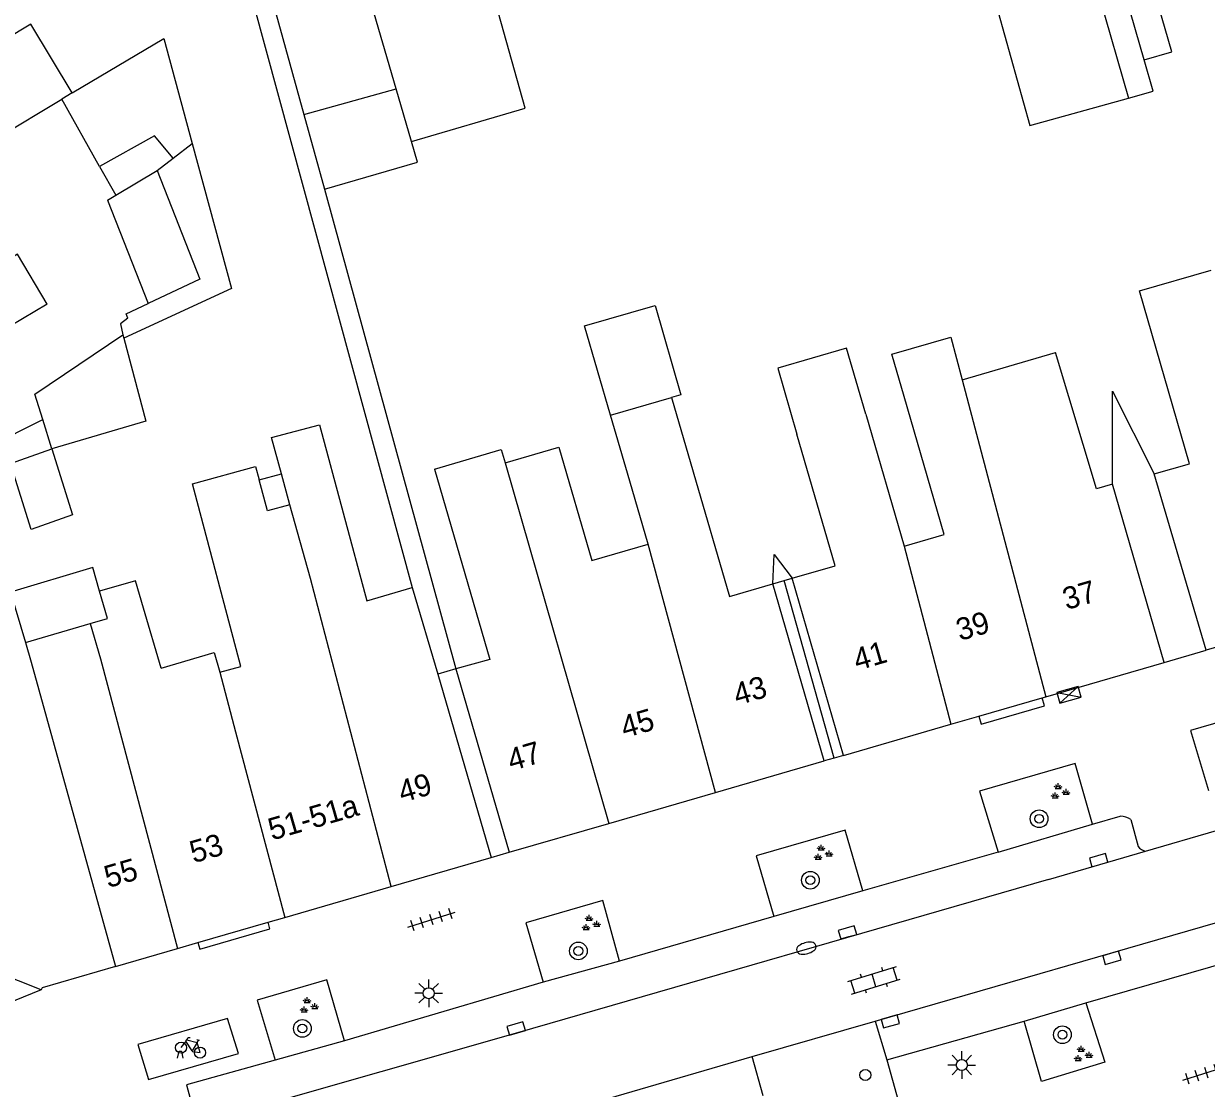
# Model space of a CAD drawing. Extents: x 132998 to 136004, y 396998 to 398512.
# Drawn here: x 134579.1 to 134632.5, y 397479.9 to 397528 of the extents above; entities that cross this region are included whole.
import ezdxf

# ---------------------------------------------------------------- set-up
doc = ezdxf.new("R2010")
doc.units = 0
for name, color, linetype in [('gg-afsc-erfafscheiding', 7, 'Continuous'), ('gg-afsc-hekwerk', 7, 'Continuous'), ('gg-anno-huisnummerreeks BGT', 7, 'Continuous'), ('gg-bbg-gedigitaliseerde bebouwing', 7, 'Continuous'), ('gg-bbg-gedigitaliseerde bebouwing onder overbouw', 7, 'Continuous'), ('gg-bbg-gedigitaliseerde bijgebouw', 7, 'Continuous'), ('gg-bbg-gedigitaliseerde overbouw', 7, 'Continuous'), ('gg-bbg-hoofdgebouw', 7, 'Continuous'), ('gg-bbg-luifel en loopbrug', 7, 'Continuous'), ('gg-bbg-pand overbouw', 7, 'Continuous'), ('gg-bbg-tussenscheiding', 7, 'Continuous'), ('gg-bbg-tussenscheiding niveau 01', 7, 'Continuous'), ('gg-knt-verharding', 7, 'Continuous'), ('gg-knt-verharding nz', 7, 'Continuous'), ('gt-grn-weggrens', 7, 'Continuous'), ('gt-symb-boom', 7, 'Continuous'), ('gt-symb-brandkraan', 7, 'Continuous'), ('gt-symb-fietsenrek', 7, 'Continuous'), ('gt-symb-groenvak', 7, 'Continuous'), ('gt-symb-kast', 7, 'Continuous'), ('gt-symb-klinker verharding', 7, 'Continuous'), ('gt-symb-kolk', 7, 'Continuous'), ('gt-symb-lichtmast', 7, 'Continuous'), ('gt-symb-paal', 7, 'Continuous'), ('gt-symb-tegel verharding', 7, 'Continuous')]:
    doc.layers.add(name, color=color, linetype=linetype)

# ---------------------------------------------------------------- blocks, each defined once
blk = doc.blocks.new('gt0-TEG1')
at = {"layer": 'gt-symb-tegel verharding'}
for p, q in [((-1.125, 0), (1.125, 0)), ((-0.9, -0.25), (-0.9, 0.25)), ((-0.45, -0.25), (-0.45, 0.25)), ((0, -0.25), (0, 0.25)), ((0.45, -0.25), (0.45, 0.25)), ((0.9, -0.25), (0.9, 0.25))]:
    blk.add_line(p, q, dxfattribs=at)
blk = doc.blocks.new('gt0-KAST')
at = {"layer": 'gt-symb-kast'}
for p, q in [((-0.501, -0.249), (0.501, 0.249)), ((-0.501, 0.249), (0.501, -0.249))]:
    blk.add_line(p, q, dxfattribs=at)
blk.add_lwpolyline([(0.501, 0.249), (-0.501, 0.249), (-0.501, -0.249), (0.501, -0.249)], close=True, dxfattribs=at)
blk = doc.blocks.new('gt0-BOOM')
at = {"layer": 'gt-symb-boom'}
for radius in [0.4, 0.2]:
    blk.add_circle((0, 0), radius, dxfattribs=at)
blk = doc.blocks.new('gt0-KOLK')
at = {"layer": 'gt-symb-kolk'}
blk.add_lwpolyline([(0, 0), (0.375, 0), (0.375, 0.4), (-0.375, 0.4), (-0.375, 0), (0, 0)], dxfattribs=at)
blk = doc.blocks.new('gt0-GRVAK')
at = {"layer": 'gt-symb-groenvak'}
for p, q in [((-0.11, 0.189), (-0.228, 0.24)), ((-0.182, 0.153), (0.088, 0.153)), ((-0.091, 0.211), (-0.156, 0.322)), ((-0.047, 0.214), (-0.047, 0.393)), ((-0.004, 0.211), (0.061, 0.322)), ((0.015, 0.189), (0.133, 0.24)), ((0.262, -0.052), (0.197, 0.059)), ((0.305, -0.049), (0.305, 0.13)), ((0.349, -0.052), (0.414, 0.059)), ((-0.245, -0.228), (-0.363, -0.177)), ((-0.318, -0.264), (-0.047, -0.264)), ((-0.226, -0.206), (-0.291, -0.095)), ((-0.183, -0.203), (-0.183, -0.024)), ((-0.139, -0.206), (-0.074, -0.095)), ((-0.12, -0.228), (-0.002, -0.177)), ((0.243, -0.074), (0.125, -0.023)), ((0.17, -0.11), (0.441, -0.11)), ((0.368, -0.074), (0.486, -0.023))]:
    blk.add_line(p, q, dxfattribs=at)
blk = doc.blocks.new('gt0-PAAL')
at = {"layer": 'gt-symb-paal'}
blk.add_circle((0, 0), 0.25, dxfattribs=at)
blk = doc.blocks.new('gt0-LMAST')
at = {"layer": 'gt-symb-lichtmast'}
for p, q in [((-0.005, 0.246), (-0.005, 0.621)), ((-0.182, 0.173), (-0.447, 0.438)), ((0.172, 0.173), (0.437, 0.438)), ((-0.255, -0.004), (-0.63, -0.004)), ((-0.182, -0.181), (-0.447, -0.446)), ((-0.005, -0.254), (-0.005, -0.629)), ((0.437, -0.446), (0.172, -0.181)), ((0.245, -0.004), (0.62, -0.004))]:
    blk.add_line(p, q, dxfattribs=at)
blk.add_circle((-0.005, -0.004), 0.25, dxfattribs=at)
blk = doc.blocks.new('gt0-KL1')
at = {"layer": 'gt-symb-klinker verharding'}
for p, q in [((-1.15, 0.3), (1.15, 0.3)), ((-1, -0.3), (-1, 0.3)), ((-0.5, 0.3), (-0.5, 0.45)), ((0, -0.3), (0, 0.3)), ((0.5, 0.3), (0.5, 0.45)), ((1, -0.3), (1, 0.3)), ((-1.15, -0.3), (1.15, -0.3)), ((-0.5, -0.45), (-0.5, -0.3)), ((0.5, -0.45), (0.5, -0.3))]:
    blk.add_line(p, q, dxfattribs=at)
blk = doc.blocks.new('gt0-BR')
at = {"layer": 'gt-symb-brandkraan'}
for centre, radius, start, end in [((-0.244, 0), 0.206, 107.5669, 252.4331), ((0.599, -2.664), 3, 106.892, 107.5669), ((0, -0.691), 0.938, 73.108, 106.892), ((-0.599, -2.664), 3, 72.4331, 73.108), ((0.244, 0), 0.206, 287.567, 72.4331), ((0.599, 2.664), 3, 252.4331, 253.108), ((0, 0.691), 0.938, 253.108, 286.8921), ((-0.599, 2.664), 3, 286.8921, 287.567)]:
    blk.add_arc(centre, radius, start, end, dxfattribs=at)
blk = doc.blocks.new('gt0-FREK')
at = {"layer": 'gt-symb-fietsenrek'}
for p, q in [((0.259, 0.762), (0.294, 0.823)), ((0.54, 0.335), (0.259, 0.762)), ((0.294, 0.823), (0.767, 0.714)), ((0.767, 0.714), (0.54, 0.335)), ((0.757, 0.841), (0.866, 0.816)), ((0.767, 0.714), (0.84, 0.822)), ((0.895, 0.252), (0.767, 0.714))]:
    blk.add_line(p, q, dxfattribs=at)
for points in [[(0.036, 0.476), (0.228, 0.708), (0.259, 0.762)], [(0.294, 0.823), (0.36, 0.937), (0.452, 0.935)], [(-0.124, 0), (-0.047, 0.312), (0.053, 0.312), (0.12, 0)], [(0.54, 0.335), (0.555, 0.305), (0.895, 0.252)]]:
    blk.add_lwpolyline(points, dxfattribs=at)
for centre in [(0.036, 0.476), (0.895, 0.252)]:
    blk.add_circle(centre, 0.252, dxfattribs=at)

msp = doc.modelspace()

# ---------------------------------------------------------------- linework, layer by layer
at = {"layer": 'gg-afsc-erfafscheiding'}
msp.add_line((134592.66, 397520.569), (134598.594, 397498.867), dxfattribs=at)
for points in [[(134590.01, 397530.136), (134588.634, 397529.319), (134589.454, 397528.872), (134596.615, 397502.539)], [(134586.675, 397522.632), (134588.442, 397516.063), (134583.582, 397513.821)], [(134583.765, 397514.729), (134583.691, 397514.918), (134584.681, 397515.387)], [(134583.765, 397514.729), (134583.435, 397514.473), (134583.54, 397513.98)], [(134628.28, 397507.222), (134628.28, 397511.427), (134630.171, 397507.681)], [(134566.937, 397503.568), (134575.013, 397507.684), (134579.918, 397510.142)], [(134612.925, 397502.708), (134612.989, 397504.041), (134613.803, 397502.963)]]:
    msp.add_lwpolyline(points, dxfattribs=at)
at = {"layer": 'gg-afsc-hekwerk'}
msp.add_line((134630.63, 397499.16), (134632.52, 397499.71), dxfattribs=at)
at = {"layer": 'gg-bbg-gedigitaliseerde bebouwing'}
for p, q in [((134568.601, 397517.34), (134580.777, 397524.633)), ((134621.484, 397511.94), (134625.716, 397513.171)), ((134605.591, 397510.34), (134608.346, 397511.139)), ((134608.346, 397511.139), (134609.321, 397507.778)), ((134606.456, 397507.36), (134605.591, 397510.34)), ((134617.129, 397510.381), (134618.864, 397504.414)), ((134615.745, 397503.528), (134614.019, 397509.479)), ((134630.171, 397507.681), (134631.762, 397508.141)), ((134591.085, 397506.291), (134590.707, 397507.689)), ((134597.626, 397507.904), (134600.131, 397499.293)), ((134607.286, 397504.508), (134606.456, 397507.36)), ((134613.803, 397502.963), (134615.745, 397503.528)), ((134578.453, 397502.328), (134579.129, 397500.06)), ((134594.576, 397501.946), (134596.615, 397502.539)), ((134596.615, 397502.539), (134597.78, 397498.63)), ((134585.263, 397498.903), (134584.474, 397501.615)), ((134579.129, 397500.06), (134582.057, 397500.912)), ((134587.925, 397498.717), (134588.878, 397498.967)), ((134600.131, 397499.293), (134598.594, 397498.867))]:
    msp.add_line(p, q, dxfattribs=at)
for points in [[(134581.245, 397524.912), (134579.372, 397528.026), (134573.257, 397524.348), (134573.728, 397523.565), (134567.474, 397519.803)], [(134580.11, 397515.354), (134578.77, 397517.618), (134577.976, 397517.148)], [(134631.762, 397508.141), (134629.512, 397515.956), (134632.749, 397516.893)], [(134580.11, 397515.354), (134572.289, 397510.721), (134573.532, 397508.726)], [(134618.867, 397511.179), (134618.31, 397513.095), (134620.975, 397513.87), (134621.484, 397511.94)], [(134617.129, 397510.381), (134616.26, 397513.369), (134613.151, 397512.465), (134614.019, 397509.479)], [(134618.864, 397504.414), (134620.681, 397504.943), (134618.867, 397511.179)], [(134590.707, 397507.689), (134590.263, 397509.329), (134592.425, 397509.901), (134594.576, 397501.946)], [(134597.626, 397507.904), (134600.648, 397508.783), (134600.822, 397508.183)], [(134600.822, 397508.183), (134603.257, 397508.892), (134604.747, 397503.77), (134607.286, 397504.508)], [(134588.878, 397498.967), (134586.678, 397507.228), (134589.531, 397508.023), (134589.697, 397507.408)], [(134609.321, 397507.778), (134610.962, 397502.137), (134612.925, 397502.708)], [(134591.085, 397506.291), (134590.072, 397506.017), (134589.697, 397507.408)], [(134584.474, 397501.615), (134584.114, 397502.851), (134582.484, 397502.377)], [(134582.057, 397500.912), (134582.843, 397501.141), (134582.484, 397502.377)], [(134585.263, 397498.903), (134587.664, 397499.601), (134587.925, 397498.717)]]:
    msp.add_lwpolyline(points, dxfattribs=at)
at = {"layer": 'gg-bbg-gedigitaliseerde bebouwing onder overbouw'}
for p, q in [((134615.25, 397494.699), (134612.925, 397502.708)), ((134616.128, 397494.953), (134613.803, 397502.963)), ((134598.594, 397498.867), (134601.011, 397490.567)), ((134597.78, 397498.63), (134600.198, 397490.331))]:
    msp.add_line(p, q, dxfattribs=at)
at = {"layer": 'gg-bbg-gedigitaliseerde bijgebouw'}
for p, q in [((134626.976, 397531.777), (134629.018, 397524.682)), ((134590.01, 397530.136), (134591.726, 397523.942)), ((134581.245, 397524.912), (134585.382, 397527.379)), ((134585.382, 397527.379), (134586.675, 397522.632)), ((134591.726, 397523.942), (134595.891, 397525.096)), ((134596.583, 397522.723), (134595.891, 397525.096)), ((134582.483, 397521.588), (134580.777, 397524.633)), ((134585.811, 397521.968), (134586.675, 397522.632)), ((134583.212, 397520.286), (134585.082, 397521.407)), ((134582.843, 397520.064), (134583.212, 397520.286)), ((134582.843, 397520.064), (134584.681, 397515.387)), ((134579.559, 397511.296), (134583.54, 397513.98)), ((134583.54, 397513.98), (134583.582, 397513.821)), ((134579.918, 397510.142), (134579.559, 397511.296))]:
    msp.add_line(p, q, dxfattribs=at)
for points in [[(134622.549, 397530.637), (134624.554, 397523.439), (134629.018, 397524.682)], [(134596.583, 397522.723), (134601.735, 397524.221), (134600.285, 397529.398)], [(134585.811, 397521.968), (134584.96, 397522.976), (134582.483, 397521.588)], [(134585.082, 397521.407), (134587.013, 397516.492), (134584.681, 397515.387)], [(134583.582, 397513.821), (134584.578, 397510.061), (134580.329, 397508.823), (134579.918, 397510.142)]]:
    msp.add_lwpolyline(points, dxfattribs=at)
at = {"layer": 'gg-bbg-gedigitaliseerde overbouw'}
for p, q in [((134612.925, 397502.708), (134613.438, 397502.857)), ((134613.438, 397502.857), (134613.803, 397502.963)), ((134598.594, 397498.867), (134597.78, 397498.63))]:
    msp.add_line(p, q, dxfattribs=at)
at = {"layer": 'gg-bbg-hoofdgebouw'}
for p, q in [((134632.52, 397499.71), (134630.171, 397507.681)), ((134630.63, 397499.16), (134628.28, 397507.222)), ((134637.205, 397501.065), (134632.52, 397499.71)), ((134625.266, 397497.604), (134630.63, 397499.16)), ((134622.243, 397496.727), (134625.112, 397497.559)), ((134625.112, 397497.559), (134625.266, 397497.604)), ((134620.98, 397496.361), (134622.243, 397496.727)), ((134616.128, 397494.953), (134620.98, 397496.361)), ((134610.334, 397493.272), (134615.25, 397494.699)), ((134605.514, 397491.874), (134610.334, 397493.272)), ((134601.011, 397490.567), (134605.514, 397491.874)), ((134595.662, 397489.016), (134600.198, 397490.331)), ((134590.855, 397487.621), (134595.662, 397489.016)), ((134586.932, 397486.483), (134590.102, 397487.403)), ((134590.102, 397487.403), (134590.855, 397487.621)), ((134583.21, 397485.403), (134586.013, 397486.216)), ((134586.013, 397486.216), (134586.932, 397486.483))]:
    msp.add_line(p, q, dxfattribs=at)
for points in [[(134628.28, 397507.222), (134627.569, 397507.015), (134625.716, 397513.171)], [(134579.844, 397484.349), (134577.784, 397485.159), (134577.821, 397485.252), (134569.067, 397500)], [(134583.21, 397485.403), (134579.883, 397484.438), (134579.844, 397484.349)]]:
    msp.add_lwpolyline(points, dxfattribs=at)
at = {"layer": 'gg-bbg-luifel en loopbrug'}
for p, q in [((134629.717, 397526.418), (134628.083, 397532.095)), ((134591.726, 397523.942), (134592.66, 397520.569)), ((134585.082, 397521.407), (134585.811, 397521.968)), ((134582.483, 397521.588), (134583.212, 397520.286)), ((134589.697, 397507.408), (134590.707, 397507.689))]:
    msp.add_line(p, q, dxfattribs=at)
for points in [[(134629.717, 397526.418), (134630.965, 397526.777), (134629.331, 397532.454)], [(134629.018, 397524.682), (134630.128, 397524.991), (134629.717, 397526.418)], [(134592.66, 397520.569), (134596.856, 397521.79), (134596.583, 397522.723)], [(134605.591, 397510.34), (134604.417, 397514.379), (134607.604, 397515.303), (134608.775, 397511.264), (134608.346, 397511.139)], [(134578.459, 397508.158), (134580.329, 397508.823), (134581.263, 397505.826), (134579.39, 397505.169), (134578.459, 397508.158)], [(134582.484, 397502.377), (134582.173, 397503.445), (134578.453, 397502.328)]]:
    msp.add_lwpolyline(points, dxfattribs=at)
at = {"layer": 'gg-bbg-pand overbouw'}
for p, q in [((134615.703, 397494.83), (134615.25, 397494.699)), ((134616.128, 397494.953), (134615.703, 397494.83)), ((134600.198, 397490.331), (134601.011, 397490.567))]:
    msp.add_line(p, q, dxfattribs=at)
at = {"layer": 'gg-bbg-tussenscheiding'}
for p, q in [((134595.891, 397525.096), (134594.076, 397531.319)), ((134581.245, 397524.912), (134580.777, 397524.633)), ((134621.484, 397511.94), (134625.266, 397497.604)), ((134600.822, 397508.183), (134605.514, 397491.874)), ((134592.016, 397502.949), (134591.085, 397506.291)), ((134610.334, 397493.272), (134607.286, 397504.508)), ((134618.864, 397504.414), (134620.98, 397496.361)), ((134595.662, 397489.016), (134592.016, 397502.949))]:
    msp.add_line(p, q, dxfattribs=at)
for points in [[(134582.057, 397500.912), (134582.521, 397499.314), (134586.013, 397486.216)], [(134579.129, 397500.06), (134579.389, 397499.167), (134583.21, 397485.403)], [(134587.925, 397498.717), (134588.631, 397496.02), (134590.855, 397487.621)]]:
    msp.add_lwpolyline(points, dxfattribs=at)
at = {"layer": 'gg-bbg-tussenscheiding niveau 01'}
msp.add_line((134615.703, 397494.83), (134613.438, 397502.857), dxfattribs=at)
at = {"layer": 'gg-knt-verharding'}
for p, q in [((134627.388, 397491.835), (134628.636, 397492.199)), ((134629.118, 397492.048), (134629.447, 397490.834)), ((134623.113, 397490.567), (134627.388, 397491.835)), ((134629.785, 397490.62), (134632.986, 397491.552)), ((134623.113, 397490.567), (134616.998, 397488.824)), ((134616.998, 397488.824), (134612.978, 397487.659)), ((134612.978, 397487.659), (134605.997, 397485.645)), ((134627.086, 397483.765), (134636.68, 397486.53)), ((134605.997, 397485.645), (134602.54, 397484.694)), ((134602.54, 397484.694), (134593.559, 397482.042)), ((134624.288, 397482.935), (134627.086, 397483.765)), ((134611.999, 397481.327), (134617.555, 397482.926)), ((134617.555, 397482.926), (134618.088, 397481.178)), ((134618.088, 397481.178), (134624.288, 397482.935)), ((134593.559, 397482.042), (134590.422, 397481.169)), ((134612.495, 397479.554), (134611.999, 397481.327))]:
    msp.add_line(p, q, dxfattribs=at)
for points in [[(134622.243, 397496.727), (134622.348, 397496.369), (134625.217, 397497.197), (134625.112, 397497.559)], [(134636.651, 397494.515), (134635.867, 397497.253), (134631.812, 397496.073), (134632.627, 397493.365)], [(134627.388, 397491.835), (134626.595, 397494.589), (134622.27, 397493.337), (134623.113, 397490.567)], [(134616.998, 397488.824), (134616.199, 397491.569), (134612.169, 397490.408), (134612.978, 397487.659)], [(134605.997, 397485.645), (134605.241, 397488.383), (134601.756, 397487.38), (134602.54, 397484.694)], [(134586.932, 397486.483), (134587.019, 397486.186), (134590.188, 397487.105), (134590.102, 397487.403)], [(134593.559, 397482.042), (134592.755, 397484.795), (134589.607, 397483.88), (134590.422, 397481.169)], [(134627.086, 397483.765), (134627.936, 397481.077), (134625.074, 397480.198), (134624.288, 397482.935)], [(134590.422, 397481.169), (134586.413, 397480.047), (134586.9, 397478.253)]]:
    msp.add_lwpolyline(points, dxfattribs=at)
for centre, radius, start, end in [((134628.641, 397491.371), 0.828, 54.8555, 90.3553), ((134629.866, 397491.122), 0.508, 214.4759, 260.8453), ((134582.774, 397483.784), 6.453, 210.2119, 286.2549)]:
    msp.add_arc(centre, radius, start, end, dxfattribs=at)
at = {"layer": 'gg-knt-verharding nz'}
for p, q in [((134617.555, 397482.926), (134644.832, 397490.808)), ((134625.39, 397489.344), (134629.785, 397490.62)), ((134591.206, 397475.289), (134611.999, 397481.327))]:
    msp.add_line(p, q, dxfattribs=at)
for points in [[(134625.39, 397489.344), (134601.378, 397482.407), (134589.027, 397478.875)], [(134584.214, 397481.876), (134584.701, 397480.291), (134588.758, 397481.464), (134588.271, 397483.049), (134584.214, 397481.876)]]:
    msp.add_lwpolyline(points, dxfattribs=at)
at = {"layer": 'gt-grn-weggrens'}
for p, q in [((134579.844, 397484.349), (134577.484, 397483.4)), ((134618.088, 397481.178), (134619.74, 397475.27))]:
    msp.add_line(p, q, dxfattribs=at)

# ---------------------------------------------------------------- block references
at = {"layer": 'gt-symb-boom'}
for p in [(134624.97, 397492.085), (134614.625, 397489.306), (134604.133, 397486.105), (134591.652, 397482.599), (134626.023, 397482.318)]:
    msp.add_blockref('gt0-BOOM', p, dxfattribs=at)
at = {"layer": 'gt-symb-brandkraan', "rotation": 16.29345164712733}
msp.add_blockref('gt0-BR', (134614.444, 397486.232), dxfattribs=at)
at = {"layer": 'gt-symb-fietsenrek'}
msp.add_blockref('gt0-FREK', (134586.13, 397481.257), dxfattribs=at)
at = {"layer": 'gt-symb-groenvak'}
for p in [(134625.881, 397493.301), (134615.165, 397490.52), (134604.668, 397487.34), (134591.914, 397483.62), (134626.921, 397481.418)]:
    msp.add_blockref('gt0-GRVAK', p, dxfattribs=at)
at = {"layer": 'gt-symb-kast', "rotation": 15.57292592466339}
msp.add_blockref('gt0-KAST', (134626.324, 397497.692), dxfattribs=at)
at = {"layer": 'gt-symb-klinker verharding', "rotation": 16.91321771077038}
msp.add_blockref('gt0-KL1', (134617.504, 397484.775), dxfattribs=at)
at = {"layer": 'gt-symb-kolk'}
for p, rotation in [((134627.72, 397490.022), 16.14270685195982), ((134616.359, 397486.753), 16.050704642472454), ((134628.204, 397485.987), -163.98254931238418), ((134601.378, 397482.407), 16.175956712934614), ((134618.183, 397483.11), -163.6733029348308)]:
    msp.add_blockref('gt0-KOLK', p, dxfattribs=dict(at, rotation=rotation))
at = {"layer": 'gt-symb-lichtmast'}
for p in [(134597.373, 397484.198), (134621.478, 397480.951)]:
    msp.add_blockref('gt0-LMAST', p, dxfattribs=at)
at = {"layer": 'gt-symb-paal'}
msp.add_blockref('gt0-PAAL', (134617.114, 397480.491), dxfattribs=at)
at = {"layer": 'gt-symb-tegel verharding'}
for p, rotation in [((134597.489, 397487.522), 17.637715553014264), ((134632.537, 397480.595), 17.637715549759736)]:
    msp.add_blockref('gt0-TEG1', p, dxfattribs=dict(at, rotation=rotation))

# ---------------------------------------------------------------- texts
at = {"layer": 'gg-anno-huisnummerreeks BGT'}
for s, p in [('37', (134626.206, 397501.52)), ('39', (134621.386, 397500.122)), ('41', (134616.741, 397498.775)), ('43', (134611.315, 397497.201)), ('45', (134606.221, 397495.723)), ('47', (134601.1, 397494.237)), ('49', (134596.163, 397492.805)), ('51-51a', (134590.279, 397491.097)), ('53', (134586.731, 397490.068)), ('55', (134582.865, 397488.947))]:
    msp.add_text(s, height=1, rotation=16.2, dxfattribs=at).set_placement(p)

doc.saveas('drawing.dxf')
